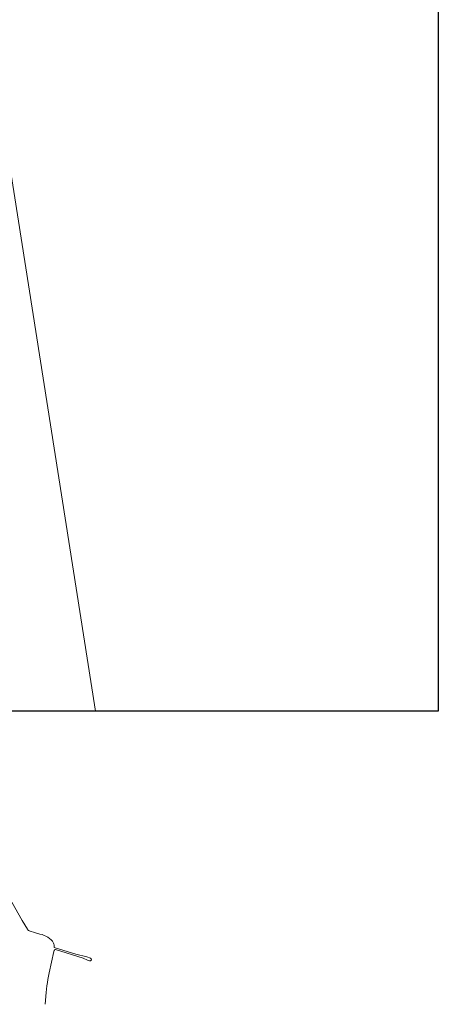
# Model space of a CAD drawing. Header units: metres. Extents: x 250001 to 257773, y 598992 to 609118.
# Tile 510 of 656: x 255284 to 256712, y 598992 to 602350. Entities that reach past the tile are written whole.
import ezdxf
from ezdxf.lldxf.tags import DXFTag

# ---------------------------------------------------------------- set-up
doc = ezdxf.new("R2010")
doc.units = ezdxf.units.M
for name, color, linetype, lineweight in [('B-WE-KG-GRENS_PERCEEL-G', 150, 'KG-PERCEEL', 18), ('B-WE-OG-WATER-GV', 252, 'Continuous', 18), ('N-WE-OG-GBKN-G', 7, 'Continuous', 25), ('X-XX-AL-REFERENTIE-G', 7, 'Continuous', 18)]:
    doc.layers.add(name, color=color, linetype=linetype, lineweight=lineweight)
doc.styles.get("Standard").update_dxf_attribs({"font": 'NLCS-ISO.ttf'})
tags = doc.linetypes.add('KG-PERCEEL', pattern='A,5.5,-2,["P",Standard,S=1.8,R=0,X=-0.5,Y=-0.9],-2,5.5,-2,[5,NLCS.SHX,S=0.75,R=0,X=0,Y=0],-2', length=19).pattern_tags.tags
tags[6] = DXFTag(74, 10)

# ---------------------------------------------------------------- blocks, each defined once
blk = doc.blocks.new('BS2021-132-Xref-KAD-20210617')
at = {"layer": 'B-WE-KG-GRENS_PERCEEL-G', "flags": 128}
blk.add_lwpolyline([(255000, 603436.4), (255541.982, 599991.994)], dxfattribs=at)
at = {"layer": 'N-WE-OG-GBKN-G'}
blk.add_lwpolyline([(251305.421, 608118.318), (256711.718, 608118.318), (256711.718, 599991.994), (251305.421, 599991.994)], close=True, dxfattribs=at)
blk = doc.blocks.new('BS2021-132-Xref-BGT-GRIJS-20210617-aangepast')
at = {"layer": 'B-WE-OG-WATER-GV', "flags": 128}
blk.add_lwpolyline([(255246.634, 599358.023), (255292.465, 599277.859), (255309.635, 599247.827), (255310.988, 599246.459), (255312.437, 599245.194), (255313.975, 599244.039), (255315.594, 599243), (255317.285, 599242.082), (255319.038, 599241.291), (255334.023, 599236.551), (255352.716, 599231.716), (255359.694, 599229.635), (255366.501, 599227.049), (255373.1, 599223.971), (255379.456, 599220.418), (255385.535, 599216.409), (255391.304, 599211.966), (255393.351, 599209.894), (255395.199, 599207.643), (255396.832, 599205.232), (255398.236, 599202.68), (255399.399, 599200.01), (255400.312, 599197.244), (255400.966, 599194.406), (255401.357, 599191.52), (255401.48, 599188.611), (255401.335, 599185.702), (255418.984, 599180.44), (255475.059, 599163.377), (255512.26, 599154.254), (255525.321, 599149.784), (255527.483, 599147.327), (255528.092, 599144.235), (255527.177, 599142.122), (255525.024, 599140.616), (255522.009, 599140.225), (255514.861, 599142.838), (255499.584, 599149.298), (255405.529, 599178.437), (255405.031, 599178.547), (255404.522, 599178.571), (255404.016, 599178.511), (255403.527, 599178.366), (255403.069, 599178.142), (255402.654, 599177.845), (255402.296, 599177.483), (255401.956, 599176.977), (255401.783, 599176.605), (255401.397, 599175.954), (255399.92, 599172.528), (255383.705, 599099.262), (255381.565, 599088.175), (255379.646, 599077.047), (255377.95, 599065.883), (255376.477, 599054.687), (255375.227, 599043.465), (255374.201, 599032.219), (255370.937, 598991.994)], dxfattribs=at)
at = {"layer": 'N-WE-OG-GBKN-G'}
blk.add_lwpolyline([(251305.421, 608118.318), (256711.718, 608118.318), (256711.718, 599991.994), (251305.421, 599991.994)], close=True, dxfattribs=at)

msp = doc.modelspace()

# ---------------------------------------------------------------- block references
at = {"layer": 'X-XX-AL-REFERENTIE-G'}
for name in ['BS2021-132-Xref-BGT-GRIJS-20210617-aangepast', 'BS2021-132-Xref-KAD-20210617']:
    msp.add_blockref(name, (0, 0), dxfattribs=at)

doc.saveas('drawing.dxf')
